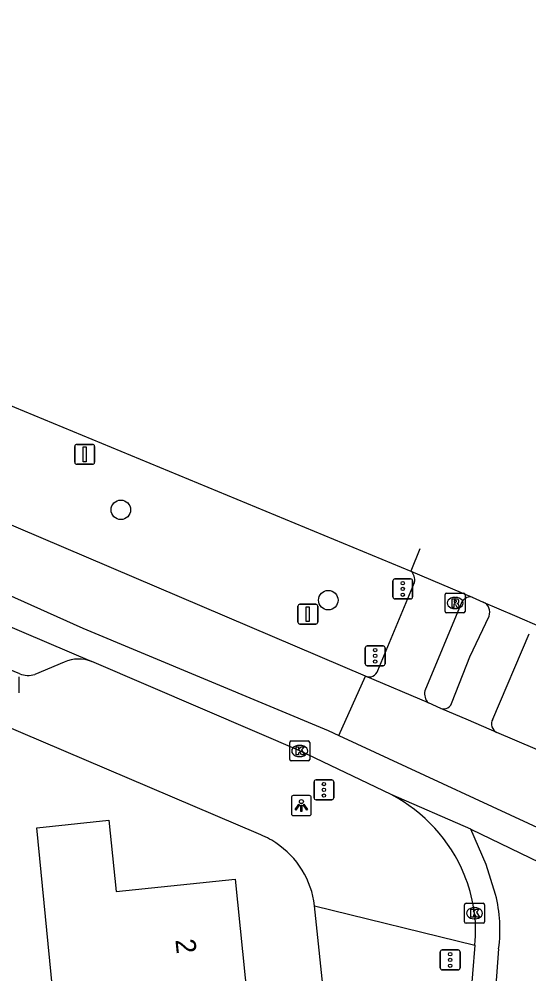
# Model space of a CAD drawing. Extents: x 162074 to 163034, y 381824 to 382557.
# Drawn here: x 162446.23 to 162471.78, y 382506.13 to 382554.01 of the extents above; entities that cross this region are included whole.
import ezdxf

# ---------------------------------------------------------------- set-up
doc = ezdxf.new("R2010")
doc.units = 0
for name, color, linetype in [('IMGEO_Boom', 7, 'Continuous'), ('IMGEO_Fietspad_gesloten', 7, 'Continuous'), ('IMGEO_Kolk', 7, 'Continuous'), ('IMGEO_Lichtpunt', 7, 'Continuous'), ('IMGEO_Pand', 7, 'Continuous'), ('IMGEO_Pand_nummerreeks', 7, 'Continuous'), ('IMGEO_Rijbaan_lokaal_gesloten', 7, 'Continuous'), ('IMGEO_Rijbaan_lokaal_open', 7, 'Continuous'), ('IMGEO_Rioolput', 7, 'Continuous'), ('IMGEO_Verkeersbordpaal', 7, 'Continuous'), ('IMGEO_Verkeersregelinstallatiepaal', 7, 'Continuous'), ('IMGEO_Voetpad_open', 7, 'Continuous')]:
    doc.layers.add(name, color=color, linetype=linetype)

msp = doc.modelspace()

# ---------------------------------------------------------------- linework, layer by layer
at = {"layer": 'IMGEO_Boom'}
for centre in [(162451.327, 382529.404), (162461.724, 382524.873)]:
    msp.add_circle(centre, 0.489, dxfattribs=at)
at = {"layer": 'IMGEO_Fietspad_gesloten'}
for points in [[(162396.172, 382544.74), (162406.166, 382540.468), (162422.059, 382533.658), (162440.766, 382525.667), (162449.876, 382521.796)], [(162467.931, 382519.774), (162468.82, 382522.032), (162469.785, 382524.07)], [(162469.965, 382518.904), (162471.794, 382523.188)], [(162464.872, 382515.121), (162460.293, 382517.31), (162458.169, 382518.24), (162449.876, 382521.796)], [(162468.875, 382513.382), (162464.872, 382515.121)], [(162469.075, 382507.575), (162468.727, 382503.267)]]:
    msp.add_lwpolyline(points, dxfattribs=at)
for centre, radius, start, end in [((162469.253, 382524.266), 0.567, 339.7325, 64.6207), ((162467.505, 382519.848), 0.433, 251.1434, 350.0969), ((162470.398, 382518.673), 0.491, 151.9217, 243.0884), ((162461.25, 382508.126), 7.877, 22.3003, 62.6247), ((162461.81, 382508.284), 7.299, 354.4277, 22.8237)]:
    msp.add_arc(centre, radius, start, end, dxfattribs=at)
at = {"layer": 'IMGEO_Kolk'}
for p, q in [((162459.792, 382516.884), (162459.792, 382517.736)), ((162459.867, 382517.81), (162460.719, 382517.81)), ((162460.28, 382517.59), (162460.305, 382517.59)), ((162460.793, 382517.736), (162460.793, 382516.884)), ((162460.303, 382517.03), (162460.278, 382517.03)), ((162460.719, 382516.81), (162459.867, 382516.81)), ((162468.554, 382508.748), (162468.554, 382509.6)), ((162468.629, 382509.674), (162469.481, 382509.674)), ((162469.042, 382509.454), (162469.067, 382509.454)), ((162469.555, 382509.6), (162469.555, 382508.748)), ((162469.065, 382508.894), (162469.04, 382508.894)), ((162469.481, 382508.674), (162468.629, 382508.674))]:
    msp.add_line(p, q, dxfattribs=at)
for points in [[(162459.792, 382516.884), (162459.792, 382517.736)], [(162459.867, 382517.81), (162460.719, 382517.81)], [(162460.113, 382517.51), (162460.236, 382517.51), (162460.236, 382517.359), (162460.366, 382517.51), (162460.53, 382517.51), (162460.384, 382517.359), (162460.537, 382517.11), (162460.385, 382517.11), (162460.3, 382517.274), (162460.236, 382517.207), (162460.236, 382517.11), (162460.113, 382517.11), (162460.113, 382517.51)], [(162460.793, 382517.736), (162460.793, 382516.884)], [(162460.719, 382516.81), (162459.867, 382516.81)], [(162468.554, 382508.748), (162468.554, 382509.6)], [(162468.629, 382509.674), (162469.481, 382509.674)], [(162468.875, 382509.374), (162468.998, 382509.374), (162468.998, 382509.223), (162469.128, 382509.374), (162469.292, 382509.374), (162469.146, 382509.223), (162469.299, 382508.974), (162469.147, 382508.974), (162469.062, 382509.138), (162468.998, 382509.071), (162468.998, 382508.974), (162468.875, 382508.974), (162468.875, 382509.374)], [(162469.555, 382509.6), (162469.555, 382508.748)], [(162469.481, 382508.674), (162468.629, 382508.674)]]:
    msp.add_lwpolyline(points, dxfattribs=at)
for centre, start, end in [((162459.869, 382517.734), 91.552, 178.448), ((162459.869, 382517.734), 91.552, 178.448), ((162460.717, 382517.734), 1.552, 88.448), ((162460.717, 382517.734), 1.552, 88.448), ((162459.869, 382516.886), 181.552, 268.448), ((162459.869, 382516.886), 181.552, 268.448), ((162460.717, 382516.886), 271.552, 358.448), ((162460.717, 382516.886), 271.552, 358.448), ((162468.631, 382509.598), 91.552, 178.448), ((162468.631, 382509.598), 91.552, 178.448), ((162469.479, 382509.598), 1.552, 88.448), ((162469.479, 382509.598), 1.552, 88.448), ((162468.631, 382508.75), 181.552, 268.448), ((162468.631, 382508.75), 181.552, 268.448), ((162469.479, 382508.75), 271.552, 358.448), ((162469.479, 382508.75), 271.552, 358.448)]:
    msp.add_arc(centre, 0.0765, start, end, dxfattribs=at)
for centre, major_axis, ratio, start_param, end_param in [((162460.279, 382517.31), (-0.387, 0.002), 0.722429, 4.712389, 7.853982), ((162460.304, 382517.31), (-0.39, 0.002), 0.717154, 1.570796, 4.712389), ((162469.041, 382509.174), (-0.387, 0.002), 0.722429, 4.712389, 7.853982), ((162469.066, 382509.174), (-0.39, 0.002), 0.717154, 1.570796, 4.712389)]:
    msp.add_ellipse(centre, major_axis=major_axis, ratio=ratio, start_param=start_param, end_param=end_param, dxfattribs=at)
at = {"layer": 'IMGEO_Lichtpunt'}
for p, q in [((162446.229, 382520.228), (162446.229, 382521.035)), ((162446.229, 382520.228), (162446.229, 382521.035)), ((162460.78, 382515.07), (162459.972, 382515.07)), ((162460.78, 382515.07), (162459.972, 382515.07)), ((162459.878, 382514.975), (162459.878, 382514.168)), ((162459.878, 382514.975), (162459.878, 382514.168)), ((162460.874, 382514.168), (162460.874, 382514.975)), ((162460.874, 382514.168), (162460.874, 382514.975)), ((162459.972, 382514.074), (162460.78, 382514.074)), ((162459.972, 382514.074), (162460.78, 382514.074))]:
    msp.add_line(p, q, dxfattribs=at)
for points in [[(162460.252, 382514.639), (162460.291, 382514.611), (162460.103, 382514.349), (162460.065, 382514.376), (162460.252, 382514.639)], [(162460.354, 382514.591), (162460.401, 382514.591), (162460.401, 382514.269), (162460.354, 382514.269), (162460.354, 382514.591)], [(162460.464, 382514.611), (162460.502, 382514.638), (162460.689, 382514.376), (162460.65, 382514.348), (162460.464, 382514.611)]]:
    msp.add_lwpolyline(points, dxfattribs=at)
msp.add_circle((162460.377, 382514.773), 0.0994, dxfattribs=at)
for centre, start, end in [((162459.972, 382514.975), 90, 180), ((162459.972, 382514.975), 90, 180), ((162460.78, 382514.975), 0, 90), ((162460.78, 382514.975), 0, 90), ((162459.972, 382514.168), 180, 270), ((162459.972, 382514.168), 180, 270), ((162460.78, 382514.168), 270, 0), ((162460.78, 382514.168), 270, 360)]:
    msp.add_arc(centre, 0.0946, start, end, dxfattribs=at)
at = {"layer": 'IMGEO_Pand'}
msp.add_lwpolyline([(162448.055, 382503.871), (162447.12, 382513.456), (162450.721, 382513.832), (162451.095, 382510.257), (162457.05, 382510.88), (162457.67, 382504.78)], dxfattribs=at)
at = {"layer": 'IMGEO_Rijbaan_lokaal_gesloten'}
for points in [[(162398.102, 382554.01), (162401.042, 382552.994), (162405.776, 382551.203), (162465.868, 382526.328)], [(162389.28, 382549.444), (162400.701, 382544.578), (162428.379, 382532.911), (162449.428, 382523.464), (162461.716, 382518.341), (162462.251, 382518.093)], [(162463.588, 382521.054), (162399.569, 382548.369)], [(162466.322, 382527.451), (162465.868, 382526.328)], [(162465.868, 382526.328), (162468.933, 382525.027)], [(162468.933, 382525.027), (162469.496, 382524.779)], [(162469.496, 382524.779), (162471.054, 382524.105), (162472.438, 382523.506)], [(162462.251, 382518.093), (162463.588, 382521.054)], [(162466.74, 382519.717), (162463.588, 382521.054)], [(162467.365, 382519.439), (162466.74, 382519.717)], [(162470.176, 382518.235), (162468.746, 382518.847), (162467.365, 382519.439)], [(162462.251, 382518.093), (162474.232, 382512.536), (162477.418, 382511.057), (162483.79, 382508.211), (162485.439, 382507.503)], [(162474.916, 382516.217), (162470.176, 382518.235)]]:
    msp.add_lwpolyline(points, dxfattribs=at)
at = {"layer": 'IMGEO_Rijbaan_lokaal_open'}
for points in [[(162470.111, 382510.113), (162469.635, 382511.62), (162468.875, 382513.382)], [(162468.875, 382513.382), (162485.643, 382505.284)], [(162469.82, 382501.219), (162470.265, 382507.391)]]:
    msp.add_lwpolyline(points, dxfattribs=at)
msp.add_arc((162463.236, 382508.359), 7.095, 352.161, 14.3152, dxfattribs=at)
at = {"layer": 'IMGEO_Rioolput'}
for p, q in [((162467.58, 382524.303), (162467.58, 382525.155)), ((162467.655, 382525.229), (162468.507, 382525.229)), ((162468.581, 382525.155), (162468.581, 382524.303)), ((162468.068, 382525.009), (162468.093, 382525.009)), ((162468.507, 382524.229), (162467.655, 382524.229)), ((162468.091, 382524.449), (162468.066, 382524.449))]:
    msp.add_line(p, q, dxfattribs=at)
for points in [[(162467.58, 382524.303), (162467.58, 382525.155)], [(162467.655, 382525.229), (162468.507, 382525.229)], [(162468.581, 382525.155), (162468.581, 382524.303)], [(162468.169, 382524.927), (162467.917, 382524.929), (162467.917, 382524.529)], [(162467.917, 382524.529), (162468.041, 382524.529), (162468.041, 382524.691), (162468.052, 382524.691)], [(162468.095, 382524.848), (162468.041, 382524.848), (162468.041, 382524.767)], [(162468.041, 382524.767), (162468.093, 382524.767)], [(162468.099, 382524.662), (162468.17, 382524.529), (162468.31, 382524.529), (162468.245, 382524.655)], [(162468.507, 382524.229), (162467.655, 382524.229)]]:
    msp.add_lwpolyline(points, dxfattribs=at)
for centre, radius, start, end in [((162467.657, 382525.153), 0.0765, 91.552, 178.448), ((162467.657, 382525.153), 0.0765, 91.552, 178.448), ((162468.505, 382525.153), 0.0765, 1.552, 88.448), ((162468.505, 382525.153), 0.0765, 1.552, 88.448), ((162468.051, 382524.638), 0.0533, 26.0293, 88.6989), ((162468.077, 382524.956), 0.19, 274.7715, 282.9687), ((162468.101, 382524.752), 0.0964, 77.0061, 93.1865), ((162468.115, 382524.809), 0.0378, 276.6634, 79.6772), ((162468.168, 382524.817), 0.109, 350.3612, 89.416), ((162468.166, 382524.817), 0.112, 277.5842, 350.9817), ((162468.15, 382524.602), 0.108, 29.5134, 73.7905), ((162467.657, 382524.305), 0.0765, 181.552, 268.448), ((162467.657, 382524.305), 0.0765, 181.552, 268.448), ((162468.505, 382524.305), 0.0765, 271.552, 358.448), ((162468.505, 382524.305), 0.0765, 271.552, 358.448)]:
    msp.add_arc(centre, radius, start, end, dxfattribs=at)
for centre, major_axis, ratio, start_param, end_param in [((162468.067, 382524.729), (-0.387, 0.002), 0.722429, 4.712389, 7.853982), ((162468.092, 382524.729), (-0.39, 0.002), 0.717154, 1.570796, 4.712389)]:
    msp.add_ellipse(centre, major_axis=major_axis, ratio=ratio, start_param=start_param, end_param=end_param, dxfattribs=at)
at = {"layer": 'IMGEO_Verkeersbordpaal'}
for p, q in [((162449.02, 382531.786), (162449.02, 382532.586)), ((162449.02, 382532.586), (162449.02, 382531.786)), ((162449.12, 382532.686), (162449.91, 382532.686)), ((162449.91, 382532.686), (162449.12, 382532.686)), ((162450.01, 382532.586), (162450.01, 382531.786)), ((162450.01, 382531.786), (162450.01, 382532.586)), ((162449.91, 382531.686), (162449.12, 382531.686)), ((162449.12, 382531.686), (162449.91, 382531.686)), ((162460.305, 382524.67), (162461.095, 382524.67)), ((162461.095, 382524.67), (162460.305, 382524.67)), ((162460.205, 382523.77), (162460.205, 382524.57)), ((162460.205, 382524.57), (162460.205, 382523.77)), ((162461.195, 382524.57), (162461.195, 382523.77)), ((162461.195, 382523.77), (162461.195, 382524.57)), ((162461.095, 382523.67), (162460.305, 382523.67)), ((162460.305, 382523.67), (162461.095, 382523.67))]:
    msp.add_line(p, q, dxfattribs=at)
for points in [[(162449.44, 382532.561), (162449.59, 382532.561), (162449.59, 382531.811), (162449.44, 382531.811), (162449.44, 382532.561)], [(162460.625, 382524.545), (162460.775, 382524.545), (162460.775, 382523.795), (162460.625, 382523.795), (162460.625, 382524.545)]]:
    msp.add_lwpolyline(points, dxfattribs=at)
for centre, start, end in [((162449.12, 382532.586), 90, 180), ((162449.12, 382532.586), 90, 180), ((162449.91, 382532.586), 0, 90), ((162449.91, 382532.586), 360, 90), ((162449.12, 382531.786), 180, 270), ((162449.12, 382531.786), 180, 270), ((162449.91, 382531.786), 270, 0), ((162449.91, 382531.786), 270, 0), ((162460.305, 382524.57), 90, 180), ((162460.305, 382524.57), 90, 180), ((162461.095, 382524.57), 0, 90), ((162461.095, 382524.57), 360, 90), ((162460.305, 382523.77), 180, 270), ((162460.305, 382523.77), 180, 270), ((162461.095, 382523.77), 270, 0), ((162461.095, 382523.77), 270, 0)]:
    msp.add_arc(centre, 0.1, start, end, dxfattribs=at)
at = {"layer": 'IMGEO_Verkeersregelinstallatiepaal'}
for p, q in [((162464.963, 382525.035), (162464.963, 382525.835)), ((162464.963, 382525.835), (162464.963, 382525.035)), ((162465.063, 382525.935), (162465.853, 382525.935)), ((162465.853, 382525.935), (162465.063, 382525.935)), ((162465.953, 382525.835), (162465.953, 382525.035)), ((162465.953, 382525.035), (162465.953, 382525.835)), ((162465.853, 382524.935), (162465.063, 382524.935)), ((162465.063, 382524.935), (162465.853, 382524.935)), ((162463.58, 382521.681), (162463.58, 382522.481)), ((162463.58, 382522.481), (162463.58, 382521.681)), ((162463.68, 382522.581), (162464.47, 382522.581)), ((162464.47, 382522.581), (162463.68, 382522.581)), ((162464.57, 382522.481), (162464.57, 382521.681)), ((162464.57, 382521.681), (162464.57, 382522.481)), ((162464.47, 382521.581), (162463.68, 382521.581)), ((162463.68, 382521.581), (162464.47, 382521.581)), ((162461.01, 382514.962), (162461.01, 382515.762)), ((162461.01, 382515.762), (162461.01, 382514.962)), ((162461.11, 382515.862), (162461.9, 382515.862)), ((162461.9, 382515.862), (162461.11, 382515.862)), ((162462, 382515.762), (162462, 382514.962)), ((162462, 382514.962), (162462, 382515.762)), ((162461.9, 382514.862), (162461.11, 382514.862)), ((162461.11, 382514.862), (162461.9, 382514.862)), ((162467.338, 382506.431), (162467.338, 382507.231)), ((162467.338, 382507.231), (162467.338, 382506.431)), ((162467.438, 382507.331), (162468.228, 382507.331)), ((162468.228, 382507.331), (162467.438, 382507.331)), ((162468.328, 382507.231), (162468.328, 382506.431)), ((162468.328, 382506.431), (162468.328, 382507.231)), ((162468.228, 382506.331), (162467.438, 382506.331)), ((162467.438, 382506.331), (162468.228, 382506.331))]:
    msp.add_line(p, q, dxfattribs=at)
for centre in [(162465.458, 382525.725), (162465.458, 382525.435), (162465.458, 382525.145), (162464.075, 382522.371), (162464.075, 382522.081), (162464.075, 382521.791), (162461.505, 382515.652), (162461.505, 382515.362), (162461.505, 382515.072), (162467.833, 382507.121), (162467.833, 382506.831), (162467.833, 382506.541)]:
    msp.add_circle(centre, 0.085, dxfattribs=at)
for centre, start, end in [((162465.063, 382525.835), 90, 180), ((162465.063, 382525.835), 90, 180), ((162465.853, 382525.835), 0, 90), ((162465.853, 382525.835), 360, 90), ((162465.063, 382525.035), 180, 270), ((162465.063, 382525.035), 180, 270), ((162465.853, 382525.035), 270, 0), ((162465.853, 382525.035), 270, 0), ((162463.68, 382522.481), 90, 180), ((162463.68, 382522.481), 90, 180), ((162464.47, 382522.481), 0, 90), ((162464.47, 382522.481), 360, 90), ((162463.68, 382521.681), 180, 270), ((162463.68, 382521.681), 180, 270), ((162464.47, 382521.681), 270, 0), ((162464.47, 382521.681), 270, 0), ((162461.11, 382515.762), 90, 180), ((162461.11, 382515.762), 90, 180), ((162461.9, 382515.762), 0, 90), ((162461.9, 382515.762), 360, 90), ((162461.11, 382514.962), 180, 270), ((162461.11, 382514.962), 180, 270), ((162461.9, 382514.962), 270, 0), ((162461.9, 382514.962), 270, 0), ((162467.438, 382507.231), 90, 180), ((162467.438, 382507.231), 90, 180), ((162468.228, 382507.231), 0, 90), ((162468.228, 382507.231), 360, 90), ((162467.438, 382506.431), 180, 270), ((162467.438, 382506.431), 180, 270), ((162468.228, 382506.431), 270, 0), ((162468.228, 382506.431), 270, 0)]:
    msp.add_arc(centre, 0.1, start, end, dxfattribs=at)
at = {"layer": 'IMGEO_Voetpad_open'}
for points in [[(162458.224, 382513.15), (162401.834, 382537.213)], [(162464.207, 382521.343), (162466.052, 382525.763)], [(162468.386, 382524.703), (162466.57, 382520.331)], [(162448.494, 382521.769), (162447.018, 382521.148)], [(162446.259, 382521.175), (162445.322, 382521.559)], [(162463.612, 382484.979), (162462.041, 382500), (162461.042, 382509.55)], [(162461.042, 382509.55), (162469.075, 382507.575)]]:
    msp.add_lwpolyline(points, dxfattribs=at)
for centre, radius, start, end in [((162465.449, 382525.879), 0.614, 349.0918, 46.9853), ((162468.854, 382524.536), 0.497, 80.864, 160.4144), ((162449.218, 382520.075), 1.843, 69.0888, 113.1497), ((162463.761, 382521.49), 0.469, 248.3415, 341.7125), ((162446.68, 382522.342), 1.241, 250.1375, 285.7879), ((162467.197, 382520.174), 0.646, 165.9536, 224.9983), ((162456.663, 382509.031), 4.405, 56.3794, 69.2444), ((162456.651, 382509.017), 4.423, 6.9189, 56.3529)]:
    msp.add_arc(centre, radius, start, end, dxfattribs=at)

# ---------------------------------------------------------------- texts
at = {"layer": 'IMGEO_Pand_nummerreeks'}
msp.add_text('2', height=1, rotation=275.8042, dxfattribs=at).set_placement((162454.061, 382507.843))

doc.saveas('drawing.dxf')
